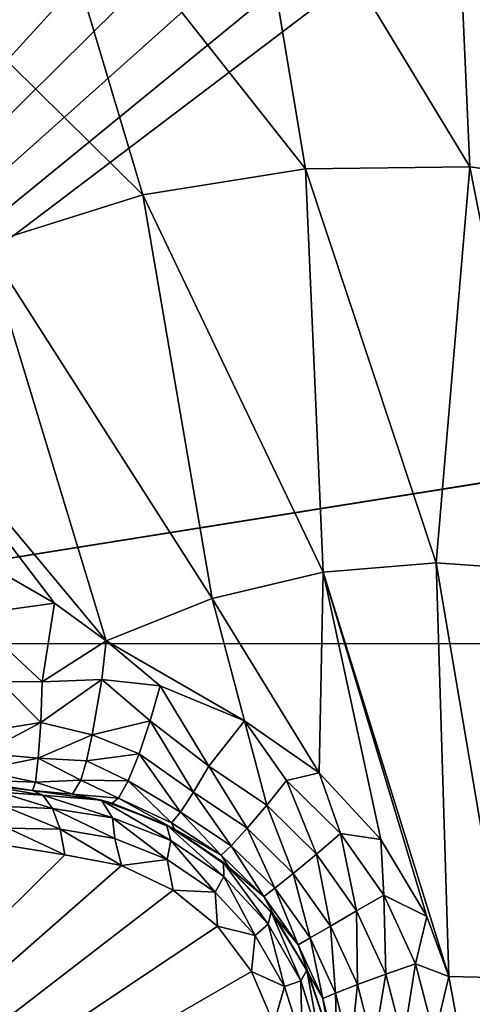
# Model space of a CAD drawing. Header units: metres. Extents: x -205 to 205, y -104 to 104.
# Tile 596 of 656: x -34.73 to -33.59, y -47.98 to -45.5. Entities that reach past the tile are written whole.
import ezdxf

# ---------------------------------------------------------------- set-up
doc = ezdxf.new("R2010")
doc.units = ezdxf.units.M
doc.layers.add('solid_01_2-CONSUMER_EHM_BOX_SW0001', color=7, linetype='CONTINUOUS')

msp = doc.modelspace()

# ---------------------------------------------------------------- linework, layer by layer
at = {"layer": 'solid_01_2-CONSUMER_EHM_BOX_SW0001'}
for points in [[(-200.010849, -74.958488), (-200.010773, 75.041512), (-0.010778, 75.04142)], [(-0.010849, -74.95858), (-200.010849, -74.958488), (-0.010778, 75.04142)], [(-36.103432, -47.069546, 63.099998), (-37.500069, -42.458565, 63.099998), (-34.500069, -42.458565, 63.099998)], [(-36.103432, -47.069546, 63.099998), (-34.500069, -42.458565, 63.099998), (-34.478214, -44.962929, 63.099998)], [(38.274673, -42.903759, 75), (-63.60397, -54.56757, 75), (63.596031, -54.576706, 75)], [(38.274673, -42.903759, 75), (37.499931, -42.958599, 75), (-63.60397, -54.56757, 75)], [(37.499931, -42.958599, 75), (-37.500069, -42.958565, 75), (-63.60397, -54.56757, 75)], [(-34.171558, -44.923943, 17.427458), (-34.702946, -44.999989, 17.594709), (-34.013363, -45.87392, 17.874807)], [(-34.171558, -44.923943, 17.427458), (-33.599491, -45.869213, 17.744545), (-33.641472, -44.925518, 17.260666)], [(-34.171558, -44.923943, 17.427458), (-34.013363, -45.87392, 17.874807), (-33.599491, -45.869213, 17.744545)], [(-33.189064, -45.92524, 17.615362), (-33.206375, -45.21249, 17.260666), (-33.641472, -44.925518, 17.260666)], [(-33.189064, -45.92524, 17.615362), (-33.641472, -44.925518, 17.260666), (-33.599491, -45.869213, 17.744545)], [(-36.103432, -47.069546, 63.099998), (-34.478214, -44.962929, 63.099998), (-34.458298, -45.095371, 63.099998)], [(-34.702946, -44.999989, 17.594709), (-35.219131, -45.152573, 17.757177), (-34.422535, -45.939262, 18.003593)], [(-34.702946, -44.999989, 17.594709), (-34.422535, -45.939262, 18.003593), (-34.013363, -45.87392, 17.874807)], [(-36.103432, -47.069546, 63.099998), (-34.458298, -45.095371, 63.099998), (-34.409786, -45.211079, 63.099998)], [(-35.219131, -45.152573, 17.757177), (-34.81897, -46.063957, 18.12837), (-34.422535, -45.939262, 18.003593)], [(-36.103432, -47.069546, 63.099998), (-34.409786, -45.211079, 63.099998), (-34.329647, -45.313061, 63.099998)], [(-36.103432, -47.069546, 63.099998), (-34.329647, -45.313061, 63.099998), (-34.226974, -45.392303, 63.099998)], [(-36.103432, -47.069546, 63.099998), (-34.226974, -45.392303, 63.099998), (-34.110844, -45.439804, 63.099998)], [(-36.103432, -47.069546, 63.099998), (-34.110844, -45.439804, 63.099998), (-33.978233, -45.458565, 63.099998)], [(-36.103432, -47.069546, 63.099998), (-26.021906, -45.458569, 63.099998), (-25.889296, -45.439808, 63.099998)], [(-25.753431, -47.07029, 63.099998), (-36.103432, -47.069546, 63.099998), (-25.889296, -45.439808, 63.099998)], [(-36.103432, -47.069546, 63.099998), (-33.978233, -45.458565, 63.099998), (-26.021906, -45.458569, 63.099998)], [(-34.013363, -45.87392, 17.874807), (-34.422535, -45.939262, 18.003593), (-33.969143, -46.890293, 18.222105)], [(-33.599491, -45.869213, 17.744545), (-34.013363, -45.87392, 17.874807), (-33.684151, -46.866863, 18.132406)], [(-34.013363, -45.87392, 17.874807), (-33.969143, -46.890293, 18.222105), (-33.684151, -46.866863, 18.132406)], [(-33.599491, -45.869213, 17.744545), (-33.684151, -46.866863, 18.132406), (-33.398888, -46.886372, 18.042622)], [(-33.189064, -45.92524, 17.615362), (-33.599491, -45.869213, 17.744545), (-33.398888, -46.886372, 18.042622)], [(-34.422535, -45.939262, 18.003593), (-34.81897, -46.063957, 18.12837), (-34.248013, -46.956181, 18.309879)], [(-34.422535, -45.939262, 18.003593), (-34.248013, -46.956181, 18.309879), (-33.969143, -46.890293, 18.222105)], [(-34.81897, -46.063957, 18.12837), (-35.194874, -46.245556, 18.246685), (-34.514645, -47.062759, 18.393747)], [(-34.81897, -46.063957, 18.12837), (-34.514645, -47.062759, 18.393747), (-34.248013, -46.956181, 18.309879)], [(-35.194874, -46.245556, 18.246685), (-34.93771, -46.799206, 18.393749), (-34.645096, -46.96814, 18.393747)], [(-35.194874, -46.245556, 18.246685), (-34.645096, -46.96814, 18.393747), (-34.514645, -47.062759, 18.393747)], [(-34.645096, -46.96814, 18.393747), (-34.93771, -46.799206, 18.393749), (-34.856892, -46.997162, 18.426464)], [(-33.684151, -46.866863, 18.132406), (-33.969143, -46.890293, 18.222105), (-33.652397, -47.908619, 18.341488)], [(-33.684151, -46.866863, 18.132406), (-33.652397, -47.908619, 18.341488), (-33.507179, -47.911991, 18.295647)], [(-33.398888, -46.886372, 18.042622), (-33.684151, -46.866863, 18.132406), (-33.507179, -47.911991, 18.295647)], [(-33.969143, -46.890293, 18.222105), (-34.248013, -46.956181, 18.309879), (-33.979023, -47.395679, 18.346743)], [(-33.969143, -46.890293, 18.222105), (-33.979023, -47.395679, 18.346743), (-33.823586, -47.563194, 18.336613)], [(-33.969143, -46.890293, 18.222105), (-33.823586, -47.563194, 18.336613), (-33.708248, -47.757645, 18.336082)], [(-33.969143, -46.890293, 18.222105), (-33.708248, -47.757645, 18.336082), (-33.652397, -47.908619, 18.341488)], [(-34.645096, -46.96814, 18.393747), (-34.856892, -46.997162, 18.426464), (-34.675919, -47.165867, 18.432564)], [(-34.514645, -47.062759, 18.393747), (-34.645096, -46.96814, 18.393747), (-34.675919, -47.165867, 18.432564)], [(-34.248013, -46.956181, 18.309879), (-34.514645, -47.062759, 18.393747), (-34.16666, -47.264835, 18.366043)], [(-34.248013, -46.956181, 18.309879), (-34.16666, -47.264835, 18.366043), (-33.979023, -47.395679, 18.346743)], [(-34.782318, -47.165562, 18.438089), (-34.675919, -47.165867, 18.432564), (-34.856892, -46.997162, 18.426464)], [(-25.753431, -47.07029, 69.5), (-36.103539, -48.569546, 69.5), (-36.103432, -47.069546, 69.5)], [(-25.753431, -47.07029, 69.5), (-25.75354, -48.57029, 69.5), (-36.103539, -48.569546, 69.5)], [(-36.103432, -47.069546, 69.5), (-36.103432, -47.069546, 63.099998), (-25.753431, -47.07029, 63.099998)], [(-25.753431, -47.07029, 69.5), (-36.103432, -47.069546, 69.5), (-25.753431, -47.07029, 63.099998)], [(-34.526184, -47.160629, 18.416172), (-34.514645, -47.062759, 18.393747), (-34.675919, -47.165867, 18.432564)], [(-34.526184, -47.160629, 18.416172), (-34.379101, -47.176453, 18.393747), (-34.514645, -47.062759, 18.393747)], [(-34.16666, -47.264835, 18.366043), (-34.514645, -47.062759, 18.393747), (-34.379101, -47.176453, 18.393747)], [(-34.782318, -47.165562, 18.438089), (-34.810986, -47.289314, 18.411446), (-34.679577, -47.268852, 18.42128)], [(-34.782318, -47.165562, 18.438089), (-34.679577, -47.268852, 18.42128), (-34.675919, -47.165867, 18.432564)], [(-34.526184, -47.160629, 18.416172), (-34.675919, -47.165867, 18.432564), (-34.679577, -47.268852, 18.42128)], [(-34.526184, -47.160629, 18.416172), (-34.679577, -47.268852, 18.42128), (-34.549866, -47.300114, 18.402061)], [(-34.526184, -47.160629, 18.416172), (-34.549866, -47.300114, 18.402061), (-34.403893, -47.264473, 18.401863)], [(-34.526184, -47.160629, 18.416172), (-34.403893, -47.264473, 18.401863), (-34.379101, -47.176453, 18.393747)], [(-34.256519, -47.378708, 18.370024), (-34.379101, -47.176453, 18.393747), (-34.403893, -47.264473, 18.401863)], [(-34.256519, -47.378708, 18.370024), (-34.16666, -47.264835, 18.366043), (-34.379101, -47.176453, 18.393747)], [(-34.824726, -47.345791, 18.370676), (-34.685669, -47.358276, 18.369303), (-34.679577, -47.268852, 18.42128)], [(-34.810986, -47.289314, 18.411446), (-34.824726, -47.345791, 18.370676), (-34.679577, -47.268852, 18.42128)], [(-34.549866, -47.300114, 18.402061), (-34.679577, -47.268852, 18.42128), (-34.685669, -47.358276, 18.369303)], [(-34.549866, -47.300114, 18.402061), (-34.432068, -47.347988, 18.376806), (-34.403893, -47.264473, 18.401863)], [(-34.294861, -47.444492, 18.333315), (-34.403893, -47.264473, 18.401863), (-34.432068, -47.347988, 18.376806)], [(-34.256519, -47.378708, 18.370024), (-34.403893, -47.264473, 18.401863), (-34.294861, -47.444492, 18.333315)], [(-34.110893, -47.477119, 18.35281), (-34.16666, -47.264835, 18.366043), (-34.256519, -47.378708, 18.370024)], [(-34.110893, -47.477119, 18.35281), (-34.061298, -47.415142, 18.362474), (-34.16666, -47.264835, 18.366043)], [(-33.979023, -47.395679, 18.346743), (-34.16666, -47.264835, 18.366043), (-34.061298, -47.415142, 18.362474)], [(-34.549866, -47.300114, 18.402061), (-34.685669, -47.358276, 18.369303), (-34.564682, -47.36512, 18.36202)], [(-34.549866, -47.300114, 18.402061), (-34.564682, -47.36512, 18.36202), (-34.432068, -47.347988, 18.376806)], [(-34.368027, -55.450424, 1.911131), (-24.574684, -47.39373, 1.771438), (-24.654047, -47.299149, 1.911433)], [(-32.067661, -53.499565, 1.933451), (-34.368027, -55.450424, 1.911131), (-24.654047, -47.299149, 1.911433)], [(-34.824726, -47.345791, 18.370676), (-34.835751, -47.388855, 18.314999), (-34.685669, -47.358276, 18.369303)], [(-34.564682, -47.36512, 18.36202), (-34.459919, -47.416, 18.321918), (-34.432068, -47.347988, 18.376806)], [(-34.327774, -47.494339, 18.273518), (-34.432068, -47.347988, 18.376806), (-34.459919, -47.416, 18.321918)], [(-34.294861, -47.444492, 18.333315), (-34.432068, -47.347988, 18.376806), (-34.327774, -47.494339, 18.273518)], [(-34.835751, -47.388855, 18.314999), (-34.693153, -47.418835, 18.285561), (-34.685669, -47.358276, 18.369303)], [(-34.578964, -47.414078, 18.304127), (-34.685669, -47.358276, 18.369303), (-34.693153, -47.418835, 18.285561)], [(-34.564682, -47.36512, 18.36202), (-34.685669, -47.358276, 18.369303), (-34.578964, -47.414078, 18.304127)], [(-34.564682, -47.36512, 18.36202), (-34.578964, -47.414078, 18.304127), (-34.459919, -47.416, 18.321918)], [(-34.835751, -47.388855, 18.314999), (-34.883244, -47.412292, 18.189005), (-34.693153, -47.418835, 18.285561)], [(-34.368027, -55.450424, 1.911131), (-34.288628, -55.545044, 1.771182), (-24.574684, -47.39373, 1.771438)], [(-34.256519, -47.378708, 18.370024), (-34.294861, -47.444492, 18.333315), (-34.160011, -47.535236, 18.315992)], [(-34.288628, -55.545044, 1.771182), (-24.479979, -47.506596, 1.656828), (-24.574684, -47.39373, 1.771438)], [(-34.110893, -47.477119, 18.35281), (-34.256519, -47.378708, 18.370024), (-34.160011, -47.535236, 18.315992)], [(-33.979023, -47.395679, 18.346743), (-34.061298, -47.415142, 18.362474), (-33.925373, -47.548286, 18.351889)], [(-33.823586, -47.563194, 18.336613), (-33.979023, -47.395679, 18.346743), (-33.925373, -47.548286, 18.351889)], [(-34.883244, -47.412292, 18.189005), (-34.700745, -47.440121, 18.184393), (-34.693153, -47.418835, 18.285561)], [(-34.700745, -47.440121, 16.770613), (-34.700745, -47.440121, 18.184393), (-34.883244, -47.412292, 18.189005)], [(-34.700745, -47.440121, 16.770613), (-34.883244, -47.412292, 18.189005), (-34.836365, -47.423889, 16.708679)], [(-34.67432, -47.4515, 16.703592), (-34.700745, -47.440121, 16.770613), (-34.836365, -47.423889, 16.708679)], [(-34.784286, -47.444134, 16.652754), (-34.67432, -47.4515, 16.703592), (-34.836365, -47.423889, 16.708679)], [(-34.599476, -47.449524, 18.172096), (-34.693153, -47.418835, 18.285561), (-34.700745, -47.440121, 18.184393)], [(-34.578964, -47.414078, 18.304127), (-34.693153, -47.418835, 18.285561), (-34.599476, -47.449524, 18.172096)], [(-34.578964, -47.414078, 18.304127), (-34.599476, -47.449524, 18.172096), (-34.483643, -47.459232, 18.244682)], [(-34.578964, -47.414078, 18.304127), (-34.483643, -47.459232, 18.244682), (-34.459919, -47.416, 18.321918)], [(-34.350491, -47.521641, 18.2019), (-34.459919, -47.416, 18.321918), (-34.483643, -47.459232, 18.244682)], [(-34.327774, -47.494339, 18.273518), (-34.459919, -47.416, 18.321918), (-34.350491, -47.521641, 18.2019)], [(-33.985577, -47.600014, 18.342203), (-34.061298, -47.415142, 18.362474), (-34.110893, -47.477119, 18.35281)], [(-33.985577, -47.600014, 18.342203), (-33.925373, -47.548286, 18.351889), (-34.061298, -47.415142, 18.362474)], [(-34.649681, -47.485252, 16.639465), (-34.67432, -47.4515, 16.703592), (-34.784286, -47.444134, 16.652754)], [(-34.769676, -47.480091, 16.586761), (-34.649681, -47.485252, 16.639465), (-34.784286, -47.444134, 16.652754)], [(-34.526264, -47.464718, 16.814066), (-34.599476, -47.449524, 18.172096), (-34.700745, -47.440121, 18.184393)], [(-34.526264, -47.464718, 16.814066), (-34.700745, -47.440121, 18.184393), (-34.700745, -47.440121, 16.770613)], [(-34.526264, -47.464718, 16.814066), (-34.700745, -47.440121, 16.770613), (-34.67432, -47.4515, 16.703592)], [(-34.294861, -47.444492, 18.333315), (-34.327774, -47.494339, 18.273518), (-34.200188, -47.579193, 18.256014)], [(-34.160011, -47.535236, 18.315992), (-34.294861, -47.444492, 18.333315), (-34.200188, -47.579193, 18.256014)], [(-34.498821, -47.508682, 16.690859), (-34.526264, -47.464718, 16.814066), (-34.67432, -47.4515, 16.703592)], [(-34.498821, -47.508682, 16.690859), (-34.67432, -47.4515, 16.703592), (-34.649681, -47.485252, 16.639465)], [(-34.599476, -47.449524, 18.172096), (-34.500099, -47.471943, 18.155281), (-34.483643, -47.459232, 18.244682)], [(-34.526264, -47.464718, 16.814066), (-34.500099, -47.471943, 18.155281), (-34.599476, -47.449524, 18.172096)], [(-34.526264, -47.464718, 16.814066), (-34.363415, -47.526573, 16.847332), (-34.500099, -47.471943, 18.155281)], [(-34.352379, -47.566154, 16.731562), (-34.363415, -47.526573, 16.847332), (-34.526264, -47.464718, 16.814066)], [(-34.498821, -47.508682, 16.690859), (-34.352379, -47.566154, 16.731562), (-34.526264, -47.464718, 16.814066)], [(-34.343288, -47.537266, 18.128345), (-34.483643, -47.459232, 18.244682), (-34.500099, -47.471943, 18.155281)], [(-34.363415, -47.526573, 16.847332), (-34.343288, -47.537266, 18.128345), (-34.500099, -47.471943, 18.155281)], [(-34.350491, -47.521641, 18.2019), (-34.483643, -47.459232, 18.244682), (-34.343288, -47.537266, 18.128345)], [(-34.769676, -47.480091, 16.586761), (-34.762104, -47.534485, 16.533422), (-34.630585, -47.537792, 16.587923)], [(-34.630585, -47.537792, 16.587923), (-34.649681, -47.485252, 16.639465), (-34.769676, -47.480091, 16.586761)], [(-34.498821, -47.508682, 16.690859), (-34.649681, -47.485252, 16.639465), (-34.493492, -47.56068, 16.634916)], [(-34.493492, -47.56068, 16.634916), (-34.649681, -47.485252, 16.639465), (-34.630585, -47.537792, 16.587923)], [(-34.327774, -47.494339, 18.273518), (-34.350491, -47.521641, 18.2019), (-34.225792, -47.603172, 18.184185)], [(-34.200188, -47.579193, 18.256014), (-34.327774, -47.494339, 18.273518), (-34.225792, -47.603172, 18.184185)], [(-34.110893, -47.477119, 18.35281), (-34.160011, -47.535236, 18.315992), (-34.043938, -47.648781, 18.305311)], [(-33.985577, -47.600014, 18.342203), (-34.110893, -47.477119, 18.35281), (-34.043938, -47.648781, 18.305311)], [(-34.498821, -47.508682, 16.690859), (-34.493492, -47.56068, 16.634916), (-34.36108, -47.613777, 16.672249)], [(-34.498821, -47.508682, 16.690859), (-34.36108, -47.613777, 16.672249), (-34.352379, -47.566154, 16.731562)], [(-34.225792, -47.603172, 18.184185), (-34.350491, -47.521641, 18.2019), (-34.343288, -47.537266, 18.128345)], [(-34.288628, -55.545044, 1.771182), (-34.193897, -55.657944, 1.656628), (-24.479979, -47.506596, 1.656828)], [(-34.193897, -55.657944, 1.656628), (-34.087463, -55.784786, 1.571667), (-24.479979, -47.506596, 1.656828)], [(-34.087463, -55.784786, 1.571667), (-24.373343, -47.633678, 1.571667), (-24.479979, -47.506596, 1.656828)], [(-34.762104, -47.534485, 16.533422), (-34.827488, -47.568195, 16.486938), (-34.618889, -47.602089, 16.554106)], [(-34.630585, -47.537792, 16.587923), (-34.762104, -47.534485, 16.533422), (-34.618889, -47.602089, 16.554106)], [(-34.630585, -47.537792, 16.587923), (-34.618889, -47.602089, 16.554106), (-34.476574, -47.629326, 16.603487)], [(-34.493492, -47.56068, 16.634916), (-34.630585, -47.537792, 16.587923), (-34.476574, -47.629326, 16.603487)], [(-34.363415, -47.526573, 16.847332), (-34.219296, -47.621761, 16.870089), (-34.343288, -47.537266, 18.128345)], [(-34.218945, -47.656746, 16.759884), (-34.219296, -47.621761, 16.870089), (-34.363415, -47.526573, 16.847332)], [(-34.352379, -47.566154, 16.731562), (-34.218945, -47.656746, 16.759884), (-34.363415, -47.526573, 16.847332)], [(-34.225792, -47.603172, 18.184185), (-34.343288, -47.537266, 18.128345), (-34.205116, -47.633835, 18.109652)], [(-34.219296, -47.621761, 16.870089), (-34.205116, -47.633835, 18.109652), (-34.343288, -47.537266, 18.128345)], [(-34.160011, -47.535236, 18.315992), (-34.200188, -47.579193, 18.256014), (-34.09029, -47.685974, 18.245213)], [(-34.043938, -47.648781, 18.305311), (-34.160011, -47.535236, 18.315992), (-34.09029, -47.685974, 18.245213)], [(-35.989307, -48.958565, 15.440842), (-34.618889, -47.602089, 16.554106), (-34.827488, -47.568195, 16.486938)], [(-34.36108, -47.613777, 16.672249), (-34.493492, -47.56068, 16.634916), (-34.476574, -47.629326, 16.603487)], [(-34.352379, -47.566154, 16.731562), (-34.36108, -47.613777, 16.672249), (-34.24081, -47.696392, 16.698143)], [(-34.352379, -47.566154, 16.731562), (-34.24081, -47.696392, 16.698143), (-34.218945, -47.656746, 16.759884)], [(-33.884514, -47.743362, 18.338621), (-33.925373, -47.548286, 18.351889), (-33.985577, -47.600014, 18.342203)], [(-33.823586, -47.563194, 18.336613), (-33.925373, -47.548286, 18.351889), (-33.815773, -47.703674, 18.348312)], [(-33.884514, -47.743362, 18.338621), (-33.815773, -47.703674, 18.348312), (-33.925373, -47.548286, 18.351889)], [(-33.708248, -47.757645, 18.336082), (-33.823586, -47.563194, 18.336613), (-33.815773, -47.703674, 18.348312)], [(-34.200188, -47.579193, 18.256014), (-34.225792, -47.603172, 18.184185), (-34.118271, -47.706635, 18.173237)], [(-34.09029, -47.685974, 18.245213), (-34.200188, -47.579193, 18.256014), (-34.118271, -47.706635, 18.173237)], [(-35.989307, -48.958565, 15.440842), (-34.476574, -47.629326, 16.603487), (-34.618889, -47.602089, 16.554106)], [(-34.36108, -47.613777, 16.672249), (-34.476574, -47.629326, 16.603487), (-34.346039, -47.690784, 16.639118)], [(-34.24081, -47.696392, 16.698143), (-34.36108, -47.613777, 16.672249), (-34.346039, -47.690784, 16.639118)], [(-34.118271, -47.706635, 18.173237), (-34.225792, -47.603172, 18.184185), (-34.205116, -47.633835, 18.109652)], [(-34.219296, -47.621761, 16.870089), (-34.099842, -47.745495, 16.882154), (-34.205116, -47.633835, 18.109652)], [(-34.107239, -47.776749, 16.774439), (-34.099842, -47.745495, 16.882154), (-34.219296, -47.621761, 16.870089)], [(-34.218945, -47.656746, 16.759884), (-34.107239, -47.776749, 16.774439), (-34.219296, -47.621761, 16.870089)], [(-33.985577, -47.600014, 18.342203), (-34.043938, -47.648781, 18.305311), (-33.950367, -47.781384, 18.301702)], [(-33.884514, -47.743362, 18.338621), (-33.985577, -47.600014, 18.342203), (-33.950367, -47.781384, 18.301702)], [(-35.989307, -48.958565, 15.440842), (-34.346039, -47.690784, 16.639118), (-34.476574, -47.629326, 16.603487)], [(-34.118271, -47.706635, 18.173237), (-34.205116, -47.633835, 18.109652), (-34.091225, -47.756847, 18.099911)], [(-34.099842, -47.745495, 16.882154), (-34.091225, -47.756847, 18.099911), (-34.205116, -47.633835, 18.109652)], [(-21.511244, -48.928989, 1.571667), (-24.373343, -47.633678, 1.571667), (-34.087463, -55.784786, 1.571667)], [(-34.218945, -47.656746, 16.759884), (-34.24081, -47.696392, 16.698143), (-34.140232, -47.805065, 16.71142)], [(-34.218945, -47.656746, 16.759884), (-34.140232, -47.805065, 16.71142), (-34.107239, -47.776749, 16.774439)], [(-34.043938, -47.648781, 18.305311), (-34.09029, -47.685974, 18.245213), (-34.001797, -47.811077, 18.241562)], [(-33.950367, -47.781384, 18.301702), (-34.043938, -47.648781, 18.305311), (-34.001797, -47.811077, 18.241562)], [(-35.989307, -48.958565, 15.440842), (-34.234936, -47.78159, 16.660553), (-34.346039, -47.690784, 16.639118)], [(-34.24081, -47.696392, 16.698143), (-34.346039, -47.690784, 16.639118), (-34.234936, -47.78159, 16.660553)], [(-34.140232, -47.805065, 16.71142), (-34.24081, -47.696392, 16.698143), (-34.234936, -47.78159, 16.660553)], [(-34.09029, -47.685974, 18.245213), (-34.118271, -47.706635, 18.173237), (-34.031826, -47.828411, 18.169535)], [(-34.001797, -47.811077, 18.241562), (-34.09029, -47.685974, 18.245213), (-34.031826, -47.828411, 18.169535)], [(-34.031826, -47.828411, 18.169535), (-34.118271, -47.706635, 18.173237), (-34.091225, -47.756847, 18.099911)], [(-33.810902, -47.902561, 18.342203), (-33.815773, -47.703674, 18.348312), (-33.884514, -47.743362, 18.338621)], [(-33.708248, -47.757645, 18.336082), (-33.815773, -47.703674, 18.348312), (-33.736004, -47.876286, 18.351889)], [(-33.810902, -47.902561, 18.342203), (-33.736004, -47.876286, 18.351889), (-33.815773, -47.703674, 18.348312)], [(-34.107239, -47.776749, 16.774439), (-34.024796, -47.919552, 16.774439), (-34.099842, -47.745495, 16.882154)], [(-34.099842, -47.745495, 16.882154), (-34.010109, -47.892193, 16.883411), (-34.091225, -47.756847, 18.099911)], [(-34.024796, -47.919552, 16.774439), (-34.010109, -47.892193, 16.883411), (-34.099842, -47.745495, 16.882154)], [(-33.884514, -47.743362, 18.338621), (-33.950367, -47.781384, 18.301702), (-33.882317, -47.928719, 18.305311)], [(-33.810902, -47.902561, 18.342203), (-33.884514, -47.743362, 18.338621), (-33.882317, -47.928719, 18.305311)], [(-34.031826, -47.828411, 18.169535), (-34.091225, -47.756847, 18.099911), (-34.006104, -47.900845, 18.099459)], [(-34.010109, -47.892193, 16.883411), (-34.006104, -47.900845, 18.099459), (-34.091225, -47.756847, 18.099911)], [(-33.652397, -47.908619, 18.341488), (-33.708248, -47.757645, 18.336082), (-33.736004, -47.876286, 18.351889)], [(-35.989307, -48.958565, 15.440842), (-34.149036, -47.896019, 16.667706), (-34.234936, -47.78159, 16.660553)], [(-34.140232, -47.805065, 16.71142), (-34.234936, -47.78159, 16.660553), (-34.149036, -47.896019, 16.667706)], [(-34.107239, -47.776749, 16.774439), (-34.140232, -47.805065, 16.71142), (-34.065815, -47.933964, 16.71142)], [(-34.107239, -47.776749, 16.774439), (-34.065815, -47.933964, 16.71142), (-34.024796, -47.919552, 16.774439)], [(-33.950367, -47.781384, 18.301702), (-34.001797, -47.811077, 18.241562), (-33.937702, -47.950264, 18.245213)], [(-33.882317, -47.928719, 18.305311), (-33.950367, -47.781384, 18.301702), (-33.937702, -47.950264, 18.245213)], [(-34.065815, -47.933964, 16.71142), (-34.140232, -47.805065, 16.71142), (-34.149036, -47.896019, 16.667706)], [(-34.001797, -47.811077, 18.241562), (-34.031826, -47.828411, 18.169535), (-33.969585, -47.964161, 18.173237)], [(-33.937702, -47.950264, 18.245213), (-34.001797, -47.811077, 18.241562), (-33.969585, -47.964161, 18.173237)], [(-33.969585, -47.964161, 18.173237), (-34.031826, -47.828411, 18.169535), (-34.006104, -47.900845, 18.099459)], [(-34.024796, -47.919552, 16.774439), (-33.976723, -48.07629, 16.759886), (-34.010109, -47.892193, 16.883411)], [(-34.010109, -47.892193, 16.883411), (-33.954262, -48.055294, 16.873802), (-34.006104, -47.900845, 18.099459)], [(-33.976723, -48.07629, 16.759886), (-33.954262, -48.055294, 16.873802), (-34.010109, -47.892193, 16.883411)], [(-33.767132, -48.072533, 18.35281), (-33.736004, -47.876286, 18.351889), (-33.810902, -47.902561, 18.342203)], [(-33.767132, -48.072533, 18.35281), (-33.688663, -48.06057, 18.362474), (-33.736004, -47.876286, 18.351889)], [(-33.652397, -47.908619, 18.341488), (-33.736004, -47.876286, 18.351889), (-33.688663, -48.06057, 18.362474)], [(-35.989307, -48.958565, 15.440842), (-34.092861, -48.027618, 16.660563), (-34.149036, -47.896019, 16.667706)], [(-34.065815, -47.933964, 16.71142), (-34.149036, -47.896019, 16.667706), (-34.092861, -48.027618, 16.660563)], [(-34.024796, -47.919552, 16.774439), (-34.065815, -47.933964, 16.71142), (-34.021988, -48.075405, 16.698145)], [(-34.024796, -47.919552, 16.774439), (-34.021988, -48.075405, 16.698145), (-33.976723, -48.07629, 16.759886)], [(-33.969585, -47.964161, 18.173237), (-34.006104, -47.900845, 18.099459), (-33.953251, -48.059879, 18.108315)], [(-33.954262, -48.055294, 16.873802), (-33.953251, -48.059879, 18.108315), (-34.006104, -47.900845, 18.099459)], [(-33.810902, -47.902561, 18.342203), (-33.882317, -47.928719, 18.305311), (-33.842022, -48.086014, 18.315992)], [(-33.767132, -48.072533, 18.35281), (-33.810902, -47.902561, 18.342203), (-33.842022, -48.086014, 18.315992)], [(-33.6147, -48.113834, 18.35541), (-33.652397, -47.908619, 18.341488), (-33.688663, -48.06057, 18.362474)], [(-33.507179, -47.911991, 18.295647), (-33.652397, -47.908619, 18.341488), (-33.6147, -48.113834, 18.35541)], [(-33.507179, -47.911991, 18.295647), (-33.6147, -48.113834, 18.35541), (-33.587498, -48.958565, 18.393747)], [(-34.021988, -48.075405, 16.698145), (-34.065815, -47.933964, 16.71142), (-34.092861, -48.027618, 16.660563)], [(-33.882317, -47.928719, 18.305311), (-33.937702, -47.950264, 18.245213), (-33.900177, -48.098827, 18.256014)], [(-33.842022, -48.086014, 18.315992), (-33.882317, -47.928719, 18.305311), (-33.900177, -48.098827, 18.256014)], [(-33.937702, -47.950264, 18.245213), (-33.969585, -47.964161, 18.173237), (-33.933746, -48.109009, 18.184185)], [(-33.933746, -48.109009, 18.184185), (-33.969585, -47.964161, 18.173237), (-33.953251, -48.059879, 18.108315)], [(-33.900177, -48.098827, 18.256014), (-33.937702, -47.950264, 18.245213), (-33.933746, -48.109009, 18.184185)]]:
    msp.add_3dface(points, dxfattribs=at)

doc.saveas('drawing.dxf')
